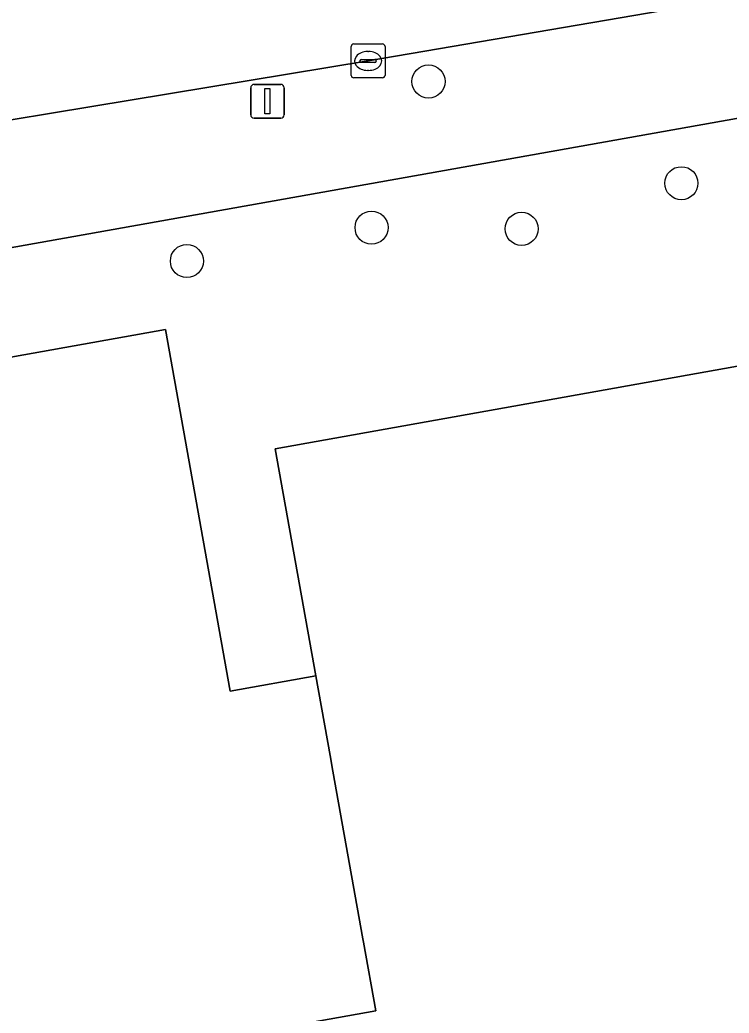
# Model space of a CAD drawing. Extents: x 157793 to 159380, y 380877 to 382313.
# Drawn here: x 158724.54 to 158745.5, y 381621.58 to 381650.93 of the extents above; entities that cross this region are included whole.
import ezdxf

# ---------------------------------------------------------------- set-up
doc = ezdxf.new("R2010")
doc.units = 0
for name, color, linetype in [('IMGEO_Boom', 7, 'Continuous'), ('IMGEO_Erf', 7, 'Continuous'), ('IMGEO_Kolk', 7, 'Continuous'), ('IMGEO_Lichtmast', 7, 'Continuous'), ('IMGEO_Pand', 7, 'Continuous'), ('IMGEO_Rijbaan_lokaal_open', 7, 'Continuous'), ('IMGEO_Voetpad_open', 7, 'Continuous')]:
    doc.layers.add(name, color=color, linetype=linetype)

msp = doc.modelspace()

# ---------------------------------------------------------------- linework, layer by layer
at = {"layer": 'IMGEO_Boom'}
for centre in [(158736.613, 381649.112), (158744.086, 381646.105), (158734.93, 381644.793), (158739.365, 381644.759), (158729.473, 381643.806)]:
    msp.add_circle(centre, 0.489, dxfattribs=at)
at = {"layer": 'IMGEO_Erf'}
msp.add_lwpolyline([(158762.674, 381645.822), (158762.478, 381647), (158761.17, 381649.31), (158758.825, 381650.349), (158708.695, 381641.427), (158709.258, 381638.287), (158706.284, 381637.762), (158709.028, 381622.916), (158712.295, 381623.506), (158710.888, 381631.473), (158712.863, 381631.825), (158711.591, 381638.703), (158728.843, 381641.781), (158730.755, 381631.096), (158733.282, 381631.55), (158732.083, 381638.261), (158749.55, 381641.383), (158750.726, 381634.736), (158751.873, 381634.942), (158751.895, 381634.825), (158753.294, 381635.077), (158753.532, 381633.752)], dxfattribs=at)
at = {"layer": 'IMGEO_Kolk'}
for p, q in [((158734.403, 381650.219), (158735.255, 381650.219)), ((158734.328, 381649.293), (158734.328, 381650.145)), ((158734.816, 381649.999), (158734.841, 381649.999)), ((158735.329, 381650.145), (158735.329, 381649.293)), ((158734.587, 381649.713), (158734.587, 381649.725)), ((158735.025, 381649.676), (158734.627, 381649.676)), ((158734.63, 381649.762), (158735.028, 381649.762)), ((158735.071, 381649.725), (158735.071, 381649.713)), ((158734.839, 381649.439), (158734.814, 381649.439)), ((158735.255, 381649.219), (158734.403, 381649.219))]:
    msp.add_line(p, q, dxfattribs=at)
for points in [[(158734.403, 381650.219), (158735.255, 381650.219)], [(158734.328, 381649.293), (158734.328, 381650.145)], [(158735.329, 381650.145), (158735.329, 381649.293)], [(158735.255, 381649.219), (158734.403, 381649.219)]]:
    msp.add_lwpolyline(points, dxfattribs=at)
for centre, radius, start, end in [((158734.405, 381650.143), 0.0765, 91.552, 178.448), ((158734.405, 381650.143), 0.0765, 91.552, 178.448), ((158735.253, 381650.143), 0.0765, 1.552, 88.448), ((158735.253, 381650.143), 0.0765, 1.552, 88.448), ((158734.627, 381649.722), 0.0403, 85.8775, 175.7526), ((158734.624, 381649.712), 0.0366, 178.938, 274.7102), ((158735.028, 381649.719), 0.043, 264.8664, 352.4533), ((158735.032, 381649.724), 0.0386, 1.7309, 96.639), ((158734.405, 381649.295), 0.0765, 181.552, 268.448), ((158734.405, 381649.295), 0.0765, 181.552, 268.448), ((158735.253, 381649.295), 0.0765, 271.552, 358.448), ((158735.253, 381649.295), 0.0765, 271.552, 358.448)]:
    msp.add_arc(centre, radius, start, end, dxfattribs=at)
for centre, major_axis, ratio, start_param, end_param in [((158734.815, 381649.719), (-0.387, 0.002), 0.722429, 4.712389, 7.853982), ((158734.84, 381649.719), (-0.39, 0.002), 0.717154, 1.570796, 4.712389)]:
    msp.add_ellipse(centre, major_axis=major_axis, ratio=ratio, start_param=start_param, end_param=end_param, dxfattribs=at)
at = {"layer": 'IMGEO_Lichtmast'}
for p, q in [((158731.358, 381648.127), (158731.358, 381648.927)), ((158731.358, 381648.927), (158731.358, 381648.127)), ((158731.458, 381649.027), (158732.248, 381649.027)), ((158732.248, 381649.027), (158731.458, 381649.027)), ((158732.348, 381648.927), (158732.348, 381648.127)), ((158732.348, 381648.127), (158732.348, 381648.927)), ((158732.248, 381648.027), (158731.458, 381648.027)), ((158731.458, 381648.027), (158732.248, 381648.027))]:
    msp.add_line(p, q, dxfattribs=at)
msp.add_lwpolyline([(158731.778, 381648.902), (158731.928, 381648.902), (158731.928, 381648.152), (158731.778, 381648.152), (158731.778, 381648.902)], dxfattribs=at)
for centre, start, end in [((158731.458, 381648.927), 90, 180), ((158731.458, 381648.927), 90, 180), ((158732.248, 381648.927), 0, 90), ((158732.248, 381648.927), 360, 90), ((158731.458, 381648.127), 180, 270), ((158731.458, 381648.127), 180, 270), ((158732.248, 381648.127), 270, 0), ((158732.248, 381648.127), 270, 0)]:
    msp.add_arc(centre, 0.1, start, end, dxfattribs=at)
at = {"layer": 'IMGEO_Pand'}
msp.add_lwpolyline([(158749.55, 381641.383), (158732.083, 381638.261), (158733.282, 381631.55), (158733.704, 381629.192), (158733.786, 381628.732), (158734.671, 381623.78), (158734.689, 381623.678), (158735.052, 381621.65), (158730.261, 381620.795), (158729.572, 381620.671), (158729.619, 381620.405), (158730.309, 381620.528), (158732.87, 381606.196), (158730.293, 381605.735), (158730.168, 381606.433), (158728.504, 381606.136), (158726.258, 381605.734), (158720.868, 381604.771), (158723.035, 381592.651), (158724.194, 381592.858), (158726.195, 381593.216), (158726.544, 381591.267), (158724.542, 381590.909), (158726.096, 381582.643)], dxfattribs=at)
at = {"layer": 'IMGEO_Rijbaan_lokaal_open'}
msp.add_lwpolyline([(158694.125, 381642.923), (158709.836, 381645.581), (158714.915, 381646.434), (158734.829, 381649.719), (158755.498, 381653.258), (158754.512, 381658.499), (158754.395, 381658.495), (158725.367, 381653.696), (158724.016, 381653.487), (158694.537, 381648.553), (158693.77, 381647.568)], dxfattribs=at)
at = {"layer": 'IMGEO_Voetpad_open'}
for points in [[(158757.44, 381653.584), (158756.475, 381653.418), (158755.498, 381653.258), (158734.829, 381649.719), (158714.915, 381646.434), (158709.836, 381645.581), (158694.125, 381642.923)], [(158634.892, 381626.493), (158658.009, 381630.795), (158663.752, 381631.863), (158665.316, 381632.161), (158665.079, 381633.692), (158699.759, 381639.845), (158702.606, 381640.353), (158704.92, 381640.755), (158708.695, 381641.427), (158758.825, 381650.349), (158761.17, 381649.31), (158762.478, 381647), (158761.515, 381653.086)], [(158730.261, 381620.795), (158735.052, 381621.65), (158734.689, 381623.678), (158734.671, 381623.78), (158733.786, 381628.732), (158733.704, 381629.192), (158733.282, 381631.55), (158730.755, 381631.096), (158728.843, 381641.781), (158711.591, 381638.703), (158712.863, 381631.825), (158710.888, 381631.473), (158712.295, 381623.506), (158709.028, 381622.916), (158705.819, 381622.336), (158706.19, 381620.252)]]:
    msp.add_lwpolyline(points, dxfattribs=at)

doc.saveas('drawing.dxf')
